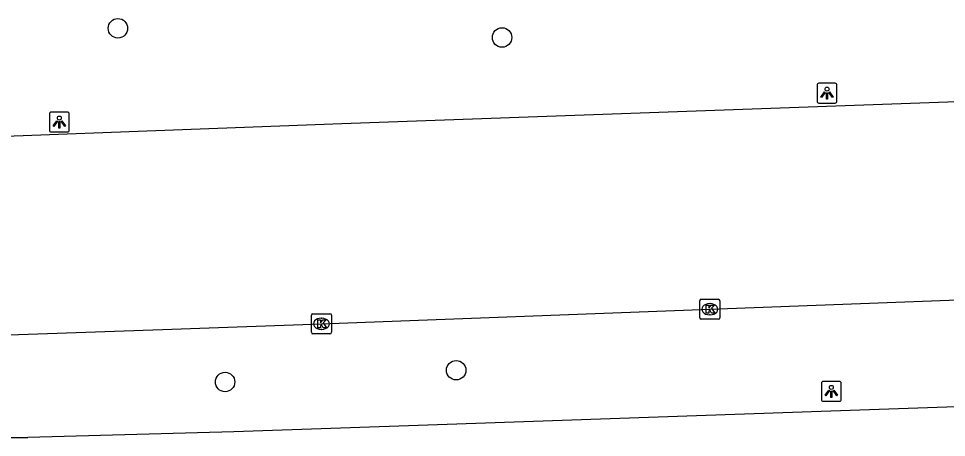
# Model space of a CAD drawing. Extents: x 160557 to 161245, y 385330 to 386505.
# Drawn here: x 160848.21 to 160894.78, y 386463.29 to 386484.31 of the extents above; entities that cross this region are included whole.
import ezdxf

# ---------------------------------------------------------------- set-up
doc = ezdxf.new("R2010")
doc.units = 0
for name, color, linetype in [('IMGEO_Boom', 7, 'Continuous'), ('IMGEO_Kolk', 7, 'Continuous'), ('IMGEO_Lichtpunt', 7, 'Continuous'), ('IMGEO_OVBaan_gesloten', 7, 'Continuous'), ('IMGEO_Rijbaan_regionaal_gesloten', 7, 'Continuous')]:
    doc.layers.add(name, color=color, linetype=linetype)

msp = doc.modelspace()

# ---------------------------------------------------------------- linework, layer by layer
at = {"layer": 'IMGEO_Boom'}
for centre in [(160853.199, 386483.823), (160872.48, 386483.363), (160870.174, 386466.666), (160858.579, 386466.077)]:
    msp.add_circle(centre, 0.489, dxfattribs=at)
at = {"layer": 'IMGEO_Kolk'}
for p, q in [((160882.405, 386469.302), (160882.405, 386470.154)), ((160882.48, 386470.228), (160883.332, 386470.228)), ((160882.893, 386470.008), (160882.918, 386470.008)), ((160883.406, 386470.154), (160883.406, 386469.302)), ((160862.99, 386469.496), (160863.842, 386469.496)), ((160882.916, 386469.448), (160882.891, 386469.448)), ((160862.915, 386468.57), (160862.915, 386469.422)), ((160863.403, 386469.276), (160863.428, 386469.276)), ((160863.916, 386469.422), (160863.916, 386468.57)), ((160883.332, 386469.228), (160882.48, 386469.228)), ((160863.426, 386468.716), (160863.401, 386468.716)), ((160863.842, 386468.496), (160862.99, 386468.496))]:
    msp.add_line(p, q, dxfattribs=at)
for points in [[(160882.405, 386469.302), (160882.405, 386470.154)], [(160882.48, 386470.228), (160883.332, 386470.228)], [(160882.726, 386469.928), (160882.849, 386469.928), (160882.849, 386469.777), (160882.979, 386469.928), (160883.143, 386469.928), (160882.997, 386469.777), (160883.15, 386469.528), (160882.998, 386469.528), (160882.913, 386469.692), (160882.849, 386469.625), (160882.849, 386469.528), (160882.726, 386469.528), (160882.726, 386469.928)], [(160883.406, 386470.154), (160883.406, 386469.302)], [(160862.99, 386469.496), (160863.842, 386469.496)], [(160862.915, 386468.57), (160862.915, 386469.422)], [(160863.236, 386469.196), (160863.359, 386469.196), (160863.359, 386469.045), (160863.489, 386469.196), (160863.653, 386469.196), (160863.507, 386469.045), (160863.66, 386468.796), (160863.508, 386468.796), (160863.423, 386468.96), (160863.359, 386468.893), (160863.359, 386468.796), (160863.236, 386468.796), (160863.236, 386469.196)], [(160863.916, 386469.422), (160863.916, 386468.57)], [(160883.332, 386469.228), (160882.48, 386469.228)], [(160863.842, 386468.496), (160862.99, 386468.496)]]:
    msp.add_lwpolyline(points, dxfattribs=at)
for centre, start, end in [((160882.482, 386470.152), 91.552, 178.448), ((160882.482, 386470.152), 91.552, 178.448), ((160883.33, 386470.152), 1.552, 88.448), ((160883.33, 386470.152), 1.552, 88.448), ((160862.992, 386469.42), 91.552, 178.448), ((160862.992, 386469.42), 91.552, 178.448), ((160863.84, 386469.42), 1.552, 88.448), ((160863.84, 386469.42), 1.552, 88.448), ((160882.482, 386469.304), 181.552, 268.448), ((160882.482, 386469.304), 181.552, 268.448), ((160883.33, 386469.304), 271.552, 358.448), ((160883.33, 386469.304), 271.552, 358.448), ((160862.992, 386468.572), 181.552, 268.448), ((160862.992, 386468.572), 181.552, 268.448), ((160863.84, 386468.572), 271.552, 358.448), ((160863.84, 386468.572), 271.552, 358.448)]:
    msp.add_arc(centre, 0.0765, start, end, dxfattribs=at)
for centre, major_axis, ratio, start_param, end_param in [((160882.892, 386469.728), (-0.387, 0.002), 0.722429, 4.712389, 7.853982), ((160882.917, 386469.728), (-0.39, 0.002), 0.717154, 1.570796, 4.712389), ((160863.402, 386468.996), (-0.387, 0.002), 0.722429, 4.712389, 7.853982), ((160863.427, 386468.996), (-0.39, 0.002), 0.717154, 1.570796, 4.712389)]:
    msp.add_ellipse(centre, major_axis=major_axis, ratio=ratio, start_param=start_param, end_param=end_param, dxfattribs=at)
at = {"layer": 'IMGEO_Lichtpunt'}
for p, q in [((160888.29, 386480.972), (160888.29, 386480.165)), ((160888.29, 386480.972), (160888.29, 386480.165)), ((160889.192, 386481.067), (160888.384, 386481.067)), ((160889.192, 386481.067), (160888.384, 386481.067)), ((160889.286, 386480.165), (160889.286, 386480.972)), ((160889.286, 386480.165), (160889.286, 386480.972)), ((160888.384, 386480.071), (160889.192, 386480.071)), ((160888.384, 386480.071), (160889.192, 386480.071)), ((160849.761, 386479.523), (160849.761, 386478.716)), ((160849.761, 386479.523), (160849.761, 386478.716)), ((160850.663, 386479.618), (160849.855, 386479.618)), ((160850.663, 386479.618), (160849.855, 386479.618)), ((160850.757, 386478.716), (160850.757, 386479.523)), ((160850.757, 386478.716), (160850.757, 386479.523)), ((160849.855, 386478.622), (160850.663, 386478.622)), ((160849.855, 386478.622), (160850.663, 386478.622)), ((160888.505, 386466.008), (160888.505, 386465.201)), ((160888.505, 386466.008), (160888.505, 386465.201)), ((160889.407, 386466.103), (160888.599, 386466.103)), ((160889.407, 386466.103), (160888.599, 386466.103)), ((160889.501, 386465.201), (160889.501, 386466.008)), ((160889.501, 386465.201), (160889.501, 386466.008)), ((160888.599, 386465.107), (160889.407, 386465.107)), ((160888.599, 386465.107), (160889.407, 386465.107))]:
    msp.add_line(p, q, dxfattribs=at)
for points in [[(160888.664, 386480.636), (160888.703, 386480.608), (160888.515, 386480.346), (160888.477, 386480.373), (160888.664, 386480.636)], [(160888.876, 386480.608), (160888.914, 386480.635), (160889.101, 386480.373), (160889.062, 386480.345), (160888.876, 386480.608)], [(160888.766, 386480.588), (160888.813, 386480.588), (160888.813, 386480.266), (160888.766, 386480.266), (160888.766, 386480.588)], [(160850.135, 386479.187), (160850.174, 386479.159), (160849.986, 386478.897), (160849.948, 386478.924), (160850.135, 386479.187)], [(160850.237, 386479.139), (160850.284, 386479.139), (160850.284, 386478.817), (160850.237, 386478.817), (160850.237, 386479.139)], [(160850.347, 386479.159), (160850.385, 386479.186), (160850.572, 386478.924), (160850.533, 386478.896), (160850.347, 386479.159)], [(160888.879, 386465.672), (160888.918, 386465.644), (160888.73, 386465.382), (160888.692, 386465.409), (160888.879, 386465.672)], [(160888.981, 386465.624), (160889.028, 386465.624), (160889.028, 386465.302), (160888.981, 386465.302), (160888.981, 386465.624)], [(160889.091, 386465.644), (160889.129, 386465.671), (160889.316, 386465.409), (160889.277, 386465.381), (160889.091, 386465.644)]]:
    msp.add_lwpolyline(points, dxfattribs=at)
for centre in [(160888.789, 386480.77), (160850.26, 386479.321), (160889.004, 386465.806)]:
    msp.add_circle(centre, 0.0994, dxfattribs=at)
for centre, start, end in [((160888.384, 386480.972), 90, 180), ((160888.384, 386480.972), 90, 180), ((160889.192, 386480.972), 0, 90), ((160889.192, 386480.972), 0, 90), ((160888.384, 386480.165), 180, 270), ((160888.384, 386480.165), 180, 270), ((160889.192, 386480.165), 270, 0), ((160889.192, 386480.165), 270, 360), ((160849.855, 386479.523), 90, 180), ((160849.855, 386479.523), 90, 180), ((160850.663, 386479.523), 0, 90), ((160850.663, 386479.523), 0, 90), ((160849.855, 386478.716), 180, 270), ((160849.855, 386478.716), 180, 270), ((160850.663, 386478.716), 270, 0), ((160850.663, 386478.716), 270, 360), ((160888.599, 386466.008), 90, 180), ((160888.599, 386466.008), 90, 180), ((160889.407, 386466.008), 0, 90), ((160889.407, 386466.008), 0, 90), ((160888.599, 386465.201), 180, 270), ((160888.599, 386465.201), 180, 270), ((160889.407, 386465.201), 270, 0), ((160889.407, 386465.201), 270, 360)]:
    msp.add_arc(centre, 0.0946, start, end, dxfattribs=at)
at = {"layer": 'IMGEO_OVBaan_gesloten'}
msp.add_lwpolyline([(160923.874, 386465.819), (160888.986, 386464.617), (160869.247, 386463.931), (160859.014, 386463.581), (160848.678, 386463.298)], dxfattribs=at)
msp.add_arc((160847.591, 386638.402), 175.107, 263.60854, 270.35565, dxfattribs=at)
at = {"layer": 'IMGEO_Rijbaan_regionaal_gesloten'}
for points in [[(160921.818, 386481.093), (160896.73, 386480.18), (160864.445, 386479.03), (160838.648, 386478.062), (160837.869, 386478.02), (160837.081, 386477.898), (160836.288, 386477.743), (160811.698, 386472.965), (160808.771, 386472.316), (160806.435, 386471.747), (160802.728, 386470.749)], [(160839.618, 386468.169), (160842.908, 386468.284), (160855.43, 386468.718), (160863.416, 386468.996), (160882.906, 386469.728), (160903.368, 386470.494), (160922.923, 386471.196), (160923.256, 386471.208)]]:
    msp.add_lwpolyline(points, dxfattribs=at)

doc.saveas('drawing.dxf')
